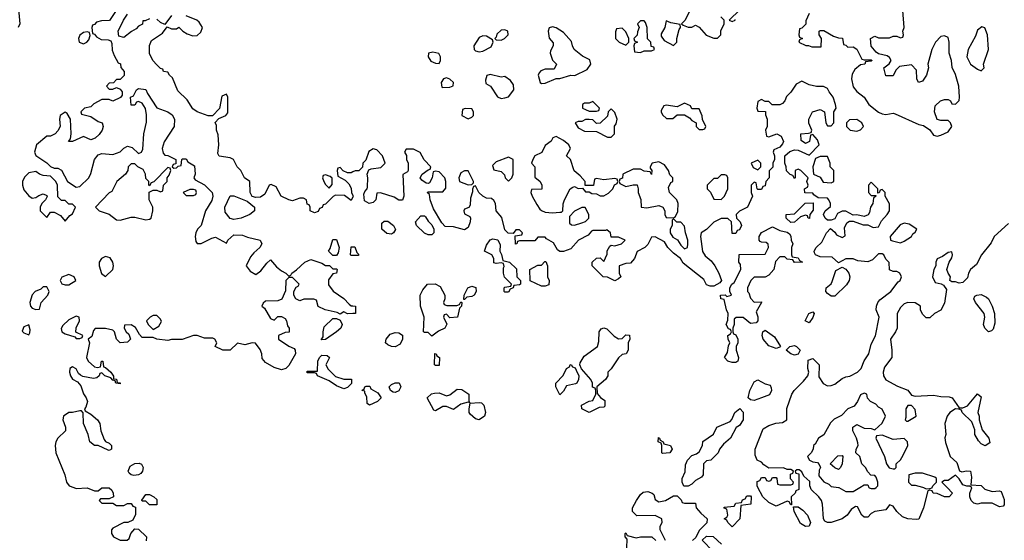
# Model space of a CAD drawing. Header units: inches. Extents: x 2380053 to 2584298, y 380219 to 546618.
# Tile 698 of 788: x 2548181 to 2553556, y 459712 to 462553. Entities that reach past the tile are written whole.
import ezdxf

# ---------------------------------------------------------------- set-up
doc = ezdxf.new("R2010")
doc.units = ezdxf.units.IN
doc.header["$MEASUREMENT"] = 0
for name, color, linetype in [('C5445', 7, 'Continuous'), ('C5446', 7, 'Continuous'), ('C5455', 7, 'Continuous'), ('C5456', 7, 'Continuous')]:
    doc.layers.add(name, color=color, linetype=linetype)

msp = doc.modelspace()

# ---------------------------------------------------------------- linework, layer by layer
at = {"layer": 'C5445', "color": 2, "elevation": 34}
msp.add_lwpolyline([(2548476.8, 460000), (2548490, 459994.8), (2548550, 459998.8), (2548590, 459982), (2548610, 459982), (2548630, 459998), (2548670, 459998), (2548684.7, 459984.7), (2548692, 459970), (2548694, 459950), (2548670, 459938), (2548622, 459938), (2548614, 459930), (2548630, 459914), (2548690, 459914), (2548710, 459902), (2548750, 459902), (2548770, 459912), (2548790, 459912), (2548798, 459898), (2548812.7, 459892.7), (2548812.7, 459852.7), (2548798, 459822), (2548771.3, 459808.7), (2548750, 459808.7), (2548690, 459778), (2548682, 459770), (2548682, 459750), (2548694, 459730), (2548730, 459712), (2548767.3, 459712.7), (2548778, 459722), (2548788, 459750), (2548810, 459774), (2548830, 459772), (2548874, 459730), (2548871.6, 459708.4)], dxfattribs=at)
msp.add_lwpolyline([(2548890, 459906), (2548870, 459926), (2548850, 459926), (2548848.4, 459931.6), (2548870, 459962), (2548890, 459962), (2548914, 459950), (2548930, 459934), (2548930, 459906)], close=True, dxfattribs=at)
at = {"layer": 'C5446', "color": 2}
for points, elevation in [([(2548174, 463050), (2548192, 463032), (2548196, 463010), (2548224, 462964), (2548231, 462930), (2548230.8, 462910), (2548224.5, 462895.5), (2548217.3, 462882.7), (2548202, 462870), (2548194, 462850), (2548210, 462842), (2548250, 462838), (2548270, 462831.3), (2548306, 462770), (2548304.7, 462750), (2548292, 462730), (2548270, 462719), (2548250, 462702), (2548216, 462650), (2548191, 462630), (2548174.8, 462610), (2548182, 462530), (2548172, 462510)], 30), ([(2548711, 462609), (2548671.3, 462548.7), (2548627.3, 462547.3), (2548601, 462539), (2548590, 462526), (2548578, 462522), (2548574, 462510), (2548578, 462478), (2548590, 462474), (2548599.6, 462459.6), (2548625.4, 462445.4), (2548663.6, 462443.6), (2548678, 462438), (2548683.6, 462423.6), (2548686.4, 462386.4), (2548696.9, 462356.9), (2548718, 462318), (2548731.6, 462311.6), (2548732.7, 462292.7), (2548752, 462270), (2548751.6, 462248.4), (2548730, 462226), (2548710, 462226), (2548692.7, 462207.3), (2548670, 462206), (2548654, 462190), (2548670, 462174), (2548690, 462174), (2548710, 462182), (2548730, 462174), (2548739.6, 462159.6), (2548739.6, 462140.4), (2548731.6, 462128.4), (2548690, 462108.7), (2548670, 462118), (2548630, 462118), (2548586.4, 462093.6), (2548570, 462078), (2548534, 462070), (2548514, 462050), (2548518, 462038), (2548570, 462024.7), (2548610, 461998), (2548630.7, 461990.7), (2548636, 461970), (2548630.7, 461949.3), (2548614.4, 461925.6), (2548593.7, 461906.3), (2548570, 461898), (2548530, 461915.3), (2548470, 461888), (2548447.3, 461887.3), (2548458, 461902), (2548462, 461930), (2548458, 462010), (2548440.4, 462040.4), (2548430, 462048), (2548402, 462030), (2548398, 462010), (2548402, 461970), (2548390, 461946), (2548374, 461930), (2548350, 461918), (2548330, 461918), (2548272, 461870), (2548261, 461830), (2548270, 461812), (2548330, 461771.3), (2548350, 461751.3), (2548370, 461742), (2548390, 461742), (2548410, 461732), (2548442, 461670), (2548490, 461638), (2548510, 461642), (2548558, 461690), (2548570, 461714), (2548588.7, 461790), (2548610, 461816), (2548630, 461822.8), (2548690, 461818), (2548730, 461832), (2548749.1, 461850.9), (2548770, 461862), (2548794.8, 461854.8), (2548830, 461822), (2548846, 461830), (2548854, 461846), (2548858, 461930), (2548873.6, 461993.6), (2548874, 462034), (2548868.4, 462068.4), (2548850, 462098), (2548830, 462106), (2548818, 462102), (2548810, 462086), (2548790, 462086), (2548786, 462130), (2548802, 462138), (2548818, 462170), (2548830, 462178), (2548870, 462172), (2548878, 462150), (2548930, 462072), (2548990.6, 462050.6), (2549013.4, 462033.4), (2549026, 462010), (2549024.7, 461970), (2548970, 461886), (2548958, 461850), (2548963.6, 461823.6), (2548972.7, 461812.7), (2548990, 461812), (2549034, 461790), (2549034, 461766), (2549018, 461762), (2549014, 461750), (2549022, 461742), (2549036.4, 461743.6), (2549046, 461754), (2549062, 461758), (2549066, 461790), (2549070, 461794), (2549090, 461794), (2549098, 461778), (2549136, 461756), (2549138, 461710), (2549132, 461690), (2549139.6, 461679.6), (2549190, 461652), (2549231.3, 461610), (2549236, 461590), (2549230, 461566), (2549196, 461510), (2549172, 461430), (2549152, 461410), (2549142, 461390), (2549138, 461370), (2549142.8, 461342.8), (2549150, 461332), (2549172, 461332), (2549230, 461361), (2549250, 461366), (2549310, 461334), (2549318, 461350), (2549350, 461378), (2549396.9, 461376.9), (2549425.4, 461365.4), (2549494, 461350), (2549502, 461330), (2549492, 461310), (2549459.1, 461280.9), (2549441.6, 461258.4), (2549418, 461210), (2549439.8, 461179.8), (2549470, 461162), (2549498, 461182), (2549530, 461224.7), (2549550, 461242), (2549583.5, 461203.5), (2549610, 461182), (2549634, 461170), (2549650, 461154), (2549662, 461158), (2549666, 461170), (2549692.9, 461187.1), (2549738, 461230), (2549770, 461244.7), (2549830, 461224.7), (2549850, 461212), (2549872, 461212), (2549890, 461194), (2549910, 461194), (2549914, 461190), (2549911.2, 461168.9), (2549890, 461166), (2549866.4, 461133.6), (2549866.4, 461106.4), (2549891.6, 461071.6), (2549950, 461032), (2549979.6, 460999.6), (2549990, 460992), (2550000, 460991.2)], 34), ([(2548890, 462558), (2548866, 462546), (2548854, 462546), (2548851.2, 462528.9), (2548830, 462518), (2548816.9, 462503.1), (2548791.2, 462488.9), (2548750, 462455.3), (2548722, 462462), (2548718, 462490), (2548748, 462550), (2548770, 462582)], 34), ([(2550000, 461586), (2549990, 461566), (2549954, 461594), (2549904.7, 461595.3), (2549891.6, 461588.4), (2549850, 461546), (2549838, 461542), (2549832.7, 461527.3), (2549818, 461522), (2549810, 461506), (2549790, 461498), (2549766, 461510), (2549766, 461530), (2549762, 461542), (2549750, 461546), (2549746, 461570), (2549730, 461578), (2549710, 461579), (2549670, 461565.2), (2549649.4, 461569.4), (2549609, 461589), (2549580.4, 461640.4), (2549553.6, 461653.6), (2549542, 461650), (2549518.8, 461601.2), (2549496, 461584), (2549470, 461582), (2549450, 461588), (2549439, 461610), (2549438, 461670), (2549408, 461690), (2549388, 461730), (2549368, 461750), (2549348, 461790), (2549330, 461799), (2549270, 461808.7), (2549263.1, 461823.1), (2549269, 461870), (2549264.7, 461924.7), (2549255.3, 461950), (2549255.3, 461975.3), (2549248, 461992), (2549267.3, 462012.7), (2549306, 462030), (2549316.4, 462043.6), (2549318, 462130), (2549310, 462146), (2549284.7, 462135.3), (2549271.6, 462068.4), (2549232.7, 462027.3), (2549210, 462028), (2549149.3, 462049.3), (2549125.6, 462065.6), (2549095.5, 462115.5), (2549044.7, 462164.7), (2549015.3, 462235.3), (2548998, 462250), (2548990, 462266), (2548966, 462270), (2548962, 462282), (2548950, 462286), (2548930, 462306), (2548908, 462330), (2548888.8, 462368.9), (2548888.8, 462411.1), (2548901.2, 462438.8), (2548960.4, 462479.6), (2548986, 462514), (2549010, 462502), (2549036.4, 462503.6), (2549050, 462512), (2549072, 462490), (2549095.3, 462475.3), (2549125.4, 462465.4), (2549150, 462466), (2549170, 462484.7), (2549179.3, 462510), (2549160.1, 462540.1), (2549148.7, 462550), (2549090, 462574)], 34), ([(2549010, 462575.3), (2548974, 462526), (2548950, 462538), (2548930, 462555.3)], 34), ([(2550000, 461722.1), (2549990, 461718), (2549970, 461718), (2549947.3, 461727.3), (2549930, 461746), (2549918, 461742), (2549914, 461730), (2549918, 461698), (2549956.9, 461676.9), (2549976.9, 461656.9), (2549990, 461634), (2549992, 461610), (2550000, 461594)], 34), ([(2550000, 461266), (2549990, 461266), (2549986, 461270), (2549990, 461314), (2550000, 461314)], 34), ([(2550000, 460949.4), (2549970, 460948), (2549950, 460958), (2549930, 460946), (2549914.6, 460954.6), (2549848.7, 460968.7), (2549810, 460988), (2549802, 461022), (2549787.3, 461027.3), (2549732.7, 461027.3), (2549710, 461018), (2549688.7, 461028.7), (2549678, 461050), (2549678, 461070), (2549690, 461094), (2549702, 461098), (2549706, 461110), (2549670, 461146), (2549650, 461146), (2549634, 461130), (2549632.7, 461072.7), (2549612.7, 461027.3), (2549590, 461018), (2549523.6, 461016.4), (2549510, 461006), (2549502, 460990), (2549518, 460978), (2549550, 460922), (2549570, 460914), (2549590, 460934), (2549610, 460934), (2549630, 460922), (2549638, 460910), (2549642.8, 460882.8), (2549652, 460870), (2549652.7, 460847.3), (2549630, 460846), (2549594, 460830), (2549594, 460810), (2549650, 460771.3), (2549678.8, 460758.8), (2549684.7, 460750), (2549686, 460730), (2549650, 460666), (2549634, 460650), (2549610, 460642), (2549570, 460654), (2549522, 460682), (2549504, 460704), (2549502, 460730), (2549494, 460754), (2549468.4, 460788.4), (2549450, 460788.7), (2549410, 460779), (2549370, 460788), (2549330.7, 460749.3), (2549290, 460749), (2549248, 460770), (2549258, 460790), (2549246, 460810), (2549235.3, 460815.3), (2549190, 460815.3), (2549150, 460829), (2549130, 460828.7), (2549067.3, 460807.3), (2549010, 460808), (2548990, 460802), (2548929, 460809), (2548910, 460818), (2548850, 460818), (2548834.6, 460834.6), (2548813.2, 460873.2), (2548790, 460888), (2548754, 460886), (2548752, 460870), (2548762, 460850), (2548777.3, 460837.3), (2548786, 460810), (2548770, 460794), (2548730, 460789.2), (2548708.7, 460808.7), (2548698, 460850), (2548690, 460858), (2548650, 460868), (2548610, 460868), (2548592.7, 460867.3), (2548583.6, 460856.4), (2548575.3, 460824.7), (2548554, 460810), (2548562, 460790), (2548546, 460710), (2548554.8, 460690), (2548590, 460658), (2548606, 460654), (2548622, 460658), (2548628, 460690), (2548634, 460690), (2548638, 460658), (2548650, 460654), (2548678, 460630), (2548692.7, 460607.3), (2548692.7, 460592.7), (2548710, 460591.3), (2548712.7, 460572.7), (2548730, 460571.3), (2548730, 460566), (2548706, 460570), (2548702, 460582), (2548690, 460586), (2548678, 460598), (2548646, 460610), (2548630, 460626), (2548618, 460622), (2548614, 460610), (2548602, 460598), (2548584.7, 460595.3), (2548525.6, 460605.6), (2548512.7, 460612.7), (2548502, 460622), (2548490, 460648), (2548470, 460658), (2548454, 460650), (2548452, 460630), (2548458, 460610), (2548470, 460592), (2548496.8, 460576.8), (2548514.6, 460554.6), (2548530, 460512), (2548544.7, 460490), (2548551.3, 460470), (2548542, 460438), (2548534, 460430), (2548538, 460418), (2548570, 460401), (2548606, 460370), (2548618, 460350), (2548624.7, 460310), (2548642.8, 460262.8), (2548650, 460252), (2548670, 460242), (2548682, 460230), (2548682, 460210), (2548670, 460202), (2548663.1, 460203.1), (2548610, 460229), (2548590, 460229.2), (2548564, 460250), (2548554, 460290), (2548528.8, 460348.9), (2548528, 460408), (2548518, 460418), (2548510, 460418), (2548470, 460408.7), (2548450, 460408.7), (2548421, 460390), (2548416, 460370), (2548431.3, 460330), (2548431.3, 460310), (2548390, 460268.7), (2548378.8, 460250), (2548374.8, 460230), (2548378.8, 460190), (2548426.8, 460070), (2548436, 460030), (2548451.3, 460010), (2548476.8, 460000)], 34)]:
    msp.add_lwpolyline(points, dxfattribs=dict(at, elevation=elevation))
at = {"layer": 'C5446', "color": 2, "elevation": 34}
for points in [[(2548550, 462486), (2548530, 462482), (2548510, 462468), (2548502.8, 462450), (2548506, 462430), (2548530, 462421), (2548548, 462430), (2548558, 462442), (2548566, 462466), (2548562, 462482)], [(2548810, 461766), (2548790, 461766), (2548774, 461750), (2548772, 461730), (2548758, 461710), (2548710.8, 461670), (2548684.7, 461615.3), (2548670, 461608), (2548594, 461530), (2548614, 461510), (2548670, 461491.3), (2548710, 461461), (2548730, 461458.8), (2548790, 461476), (2548810, 461476), (2548870, 461461), (2548890, 461464.7), (2548898, 461470), (2548908.7, 461510), (2548908.7, 461530), (2548888.7, 461570), (2548888.4, 461611.6), (2548910, 461622), (2548930, 461622), (2548950, 461614), (2548962, 461618), (2548966, 461650), (2548986, 461670), (2548986, 461690), (2548996.4, 461703.6), (2549006, 461730), (2549002, 461742), (2548990, 461746), (2548912.7, 461667.3), (2548898, 461662), (2548890, 461646), (2548886, 461650), (2548886, 461670), (2548870, 461686), (2548868, 461710), (2548854.6, 461734.6), (2548826, 461750)], [(2548270, 461724), (2548230, 461718), (2548206.4, 461693.6), (2548196, 461670), (2548196, 461650), (2548204.5, 461624.5), (2548230, 461592), (2548250, 461578), (2548270, 461582), (2548286, 461594), (2548310, 461602), (2548330, 461594), (2548331.6, 461588.4), (2548322, 461570), (2548302, 461550), (2548292, 461530), (2548292, 461510), (2548330, 461474), (2548350, 461502), (2548370, 461502), (2548403.6, 461483.6), (2548430, 461454), (2548455.3, 461484.7), (2548470, 461494), (2548486, 461530), (2548470, 461546), (2548450, 461546), (2548430, 461566), (2548410, 461566), (2548390, 461586), (2548388, 461650), (2548378, 461670), (2548350, 461698), (2548310, 461702), (2548290, 461709)], [(2549850, 461706), (2549838, 461702), (2549834, 461690), (2549842, 461670), (2549850, 461654), (2549870, 461634), (2549887.3, 461652.7), (2549887.3, 461687.3), (2549876.4, 461696.4)], [(2549130, 461626), (2549110, 461626), (2549074, 461610), (2549090, 461594), (2549130, 461594), (2549142, 461598), (2549146, 461610), (2549142, 461622)], [(2549350, 461462), (2549330, 461468.7), (2549302, 461502), (2549301.2, 461530), (2549330, 461592), (2549350, 461591.3), (2549422.8, 461562.8), (2549462, 461530), (2549462, 461510), (2549438, 461490), (2549390, 461469.2)], [(2549890, 461266), (2549866, 461290), (2549875.3, 461304.7), (2549890, 461354), (2549910, 461354), (2549924.7, 461310), (2549919.6, 461280.4), (2549910, 461266)], [(2548650, 461261.2), (2548626.8, 461250), (2548614.8, 461230), (2548614, 461210), (2548627.7, 461167.7), (2548650, 461152), (2548688.7, 461190), (2548693.2, 461210), (2548689.2, 461230), (2548674, 461254)], [(2548450, 461162), (2548411.6, 461148.4), (2548402, 461130), (2548411.6, 461111.6), (2548430, 461106), (2548450, 461106.8), (2548488, 461130), (2548478, 461150)], [(2548330, 461095.3), (2548310, 461095.3), (2548296.8, 461083.2), (2548264.7, 461070), (2548248.2, 461051.8), (2548236.3, 461010), (2548240.7, 460990), (2548250, 460978.8), (2548270, 460971), (2548290, 460974), (2548299, 461010), (2548334, 461050), (2548342, 461070)], [(2548490, 460935.3), (2548450, 460915.3), (2548416.8, 460883.2), (2548407.5, 460867.5), (2548411.3, 460850), (2548430, 460838.8), (2548482, 460822), (2548490, 460814), (2548510, 460814), (2548522, 460818), (2548526, 460830), (2548488, 460848), (2548488.8, 460871.1), (2548508, 460910), (2548506, 460930)], [(2548930, 460938), (2548910, 460938), (2548894, 460930), (2548874, 460910), (2548882, 460890), (2548910, 460862), (2548940.4, 460879.6), (2548954.6, 460905.4), (2548950, 460918)], [(2549826, 460806), (2549838, 460822), (2549838, 460850), (2549844, 460876), (2549890, 460922), (2549910, 460922), (2549930, 460914), (2549942, 460890), (2549934, 460870), (2549910.9, 460849.1), (2549850, 460808)], [(2548230, 460888), (2548203.5, 460876.5), (2548194, 460854), (2548203.6, 460843.6), (2548230, 460834), (2548236.4, 460843.6), (2548239, 460861)], [(2549950, 460592), (2549992, 460592), (2549991.6, 460568.4), (2549970, 460546), (2549950, 460538), (2549910, 460555.3), (2549870, 460582), (2549806, 460610), (2549802, 460622), (2549790, 460626), (2549750, 460626), (2549748, 460630), (2549750, 460634), (2549806, 460634), (2549808, 460690), (2549818, 460710), (2549830, 460722), (2549859.6, 460719.6), (2549872, 460710), (2549852, 460670), (2549865.4, 460645.4), (2549905.4, 460605.4)], [(2548804.7, 460064.7), (2548789.1, 460069.1), (2548779, 460079), (2548774, 460090), (2548783.7, 460116.3), (2548809.4, 460130.6), (2548833.2, 460133.2), (2548846.8, 460126.8), (2548854.8, 460110), (2548850.6, 460089.4), (2548842.8, 460077.2), (2548830, 460069)]]:
    msp.add_lwpolyline(points, close=True, dxfattribs=at)
at = {"layer": 'C5455', "color": 2, "elevation": 34}
for points in [[(2552434, 460000), (2552434, 459990), (2552418, 459982), (2552414, 459970), (2552392, 459950), (2552394, 459906), (2552390, 459906), (2552382, 459922), (2552370, 459926), (2552310, 459898), (2552270, 459918), (2552238, 459950), (2552211.3, 460000)], [(2553244, 460000), (2553274, 459970), (2553254, 459950), (2553228.8, 459948.9), (2553190, 459968), (2553168.4, 459968.4), (2553162, 459982), (2553150, 459986), (2553138, 459982), (2553114.8, 459890), (2553090, 459828), (2553075.3, 459824.7), (2553029.6, 459829.6), (2553000.1, 459840.1), (2552968.7, 459868.7), (2552950, 459898), (2552930, 459906), (2552910, 459878), (2552850, 459868.7), (2552830, 459858), (2552810, 459838), (2552790, 459838), (2552778, 459850), (2552755.3, 459895.3), (2552743.6, 459896.4), (2552719.6, 459880.4), (2552698, 459850), (2552670.5, 459829.5), (2552610, 459809), (2552590, 459808.7), (2552576.4, 459816.4), (2552568.8, 459828.9), (2552562.7, 459910), (2552557.2, 459930), (2552544, 459950), (2552502, 459990), (2552498, 460000)], [(2552651.7, 460000), (2552690, 459978), (2552730, 459978), (2552766.7, 460000)], [(2552817, 460000), (2552818, 459998), (2552830, 459994), (2552850, 459994), (2552856, 460000)], [(2553114, 460000), (2553130, 459992), (2553150, 459994), (2553162, 459998), (2553162.7, 460000)], [(2553441.3, 460000), (2553450, 459991.3), (2553490, 459978), (2553530, 459982), (2553538, 459978), (2553555.3, 459935.3), (2553554.8, 459905.2), (2553550, 459898), (2553530, 459895.3), (2553490, 459915.3), (2553430, 459915.3), (2553410, 459909), (2553390, 459915.3), (2553375.3, 459930), (2553368, 459950), (2553368, 459970), (2553378, 459998), (2553376, 460000)], [(2551706, 459710), (2551678, 459770), (2551678, 459790), (2551688, 459810), (2551686, 459830), (2551650, 459848), (2551550, 459846), (2551526, 459870), (2551526, 459890), (2551548, 459930), (2551570, 459962), (2551585.2, 459974.8), (2551610, 459978), (2551634, 459970), (2551642, 459962), (2551650, 459934), (2551670, 459922), (2551706, 459930), (2551750, 459954), (2551770, 459954), (2551792.7, 459932.7), (2551798, 459918), (2551810, 459914), (2551870, 459914), (2551874, 459890), (2551899.6, 459859.6), (2551934, 459830), (2551932.7, 459807.3), (2551890, 459766), (2551872.7, 459727.3), (2551854, 459710)], [(2551495.3, 459670), (2551498, 459718), (2551486, 459730), (2551486, 459750), (2551490, 459752), (2551498, 459738), (2551546, 459726), (2551570, 459731.3), (2551631.6, 459731.6), (2551654, 459710)], [(2551966, 459650), (2551907.3, 459712.7), (2551930, 459734), (2551967.3, 459732.7), (2552011.6, 459691.6)]]:
    msp.add_lwpolyline(points, dxfattribs=at)
for points in [[(2552070, 459786), (2552046, 459810), (2552042, 459822), (2552026, 459830), (2552042, 459838), (2552046, 459850), (2552042, 459882), (2552027.3, 459887.3), (2552027.3, 459892.7), (2552082, 459898), (2552090, 459914), (2552122, 459918), (2552127.3, 459932.7), (2552142, 459938), (2552150, 459954), (2552170, 459954), (2552174, 459950), (2552172, 459910), (2552118, 459902), (2552112, 459830)], [(2552470, 459788), (2552443.1, 459803.1), (2552408, 459870), (2552406, 459894), (2552430, 459894), (2552456.9, 459876.9), (2552482, 459850), (2552498, 459810), (2552490, 459788.7)]]:
    msp.add_lwpolyline(points, close=True, dxfattribs=at)
at = {"layer": 'C5456', "color": 2, "elevation": 34}
for points in [[(2551839.6, 462600.4), (2551811.6, 462548.4), (2551794, 462530), (2551802, 462522), (2551830, 462512), (2551850, 462512), (2551870, 462522), (2551890, 462512), (2551927.5, 462467.5), (2551970, 462451.3), (2551990, 462452), (2552008, 462470), (2552008.8, 462491.1), (2552026, 462530), (2552026, 462550), (2552008.4, 462568.4)], [(2552112.7, 462607.3), (2552054, 462550), (2552070, 462542), (2552086, 462550), (2552086, 462554)], [(2552490, 462586), (2552472.7, 462547.3), (2552471.6, 462528.4), (2552450, 462506), (2552438, 462502), (2552434, 462470), (2552438, 462458), (2552454, 462450), (2552438, 462442), (2552434, 462430), (2552472.7, 462412.7), (2552487.3, 462412.7), (2552505.4, 462405.4), (2552555.3, 462404.7), (2552558, 462450), (2552546, 462470), (2552546, 462490), (2552550, 462494), (2552570, 462494), (2552623.6, 462463.6), (2552650, 462454), (2552672.7, 462452.7), (2552678, 462418), (2552690, 462414), (2552702, 462402), (2552730, 462404.7), (2552751.3, 462391.3), (2552778, 462338), (2552790, 462334), (2552830, 462334), (2552834, 462330), (2552830, 462326), (2552798, 462322), (2552794, 462310), (2552770, 462306), (2552739.6, 462280.4), (2552725.4, 462254.6), (2552721, 462230), (2552730, 462186), (2552750, 462161), (2552790.8, 462130.8), (2552816, 462090), (2552868.3, 462048.3), (2552890, 462038.8), (2552910, 462036), (2552950, 462042), (2552959.6, 462039.6), (2553090, 461981), (2553115.3, 461975.3), (2553150, 461952), (2553170, 461922), (2553190, 461918), (2553210, 461922), (2553250, 461941), (2553269, 461970), (2553262, 461990), (2553250, 462002), (2553210, 462002), (2553188.8, 462008.9), (2553175.3, 462050), (2553178, 462082), (2553208, 462110), (2553230, 462118), (2553250, 462118), (2553262, 462110), (2553270, 462094), (2553290, 462092), (2553308.8, 462111.1), (2553311.8, 462130), (2553307.3, 462190), (2553290, 462254), (2553271.5, 462291.5), (2553267, 462330), (2553255.8, 462370), (2553255.1, 462430), (2553250, 462455.3), (2553230, 462465.2), (2553210, 462461.2), (2553181, 462430), (2553161, 462390), (2553138, 462310), (2553142, 462290), (2553131.3, 462250), (2553110, 462218), (2553088, 462210), (2553078, 462230), (2553076.4, 462276.4), (2553050, 462306), (2552983.6, 462296.4), (2552963.6, 462276.4), (2552950, 462246), (2552910, 462246), (2552898, 462290), (2552928, 462312), (2552938, 462330), (2552930, 462346), (2552916.4, 462356.4), (2552870, 462366), (2552856.4, 462376.4), (2552828.4, 462408.4), (2552826, 462450), (2552850, 462462), (2552870, 462454), (2552930, 462454), (2552950, 462462), (2552970, 462462), (2552990, 462454), (2553002, 462458), (2553006, 462470), (2553002, 462490), (2553008.7, 462510), (2553002, 462602)], [(2552211.3, 460000), (2552206, 460010), (2552207.3, 460032.7), (2552222, 460038), (2552230, 460054), (2552250, 460054), (2552258, 460038), (2552270, 460034), (2552282, 460038), (2552290, 460054), (2552310, 460054), (2552314, 460050), (2552318, 460018), (2552330, 460014), (2552390, 460014), (2552402, 460018), (2552406, 460030), (2552388, 460048), (2552388, 460072), (2552402, 460078), (2552406, 460090), (2552390, 460098), (2552370, 460098), (2552350, 460108), (2552270, 460106), (2552243.1, 460123.1), (2552230, 460138), (2552206, 460150), (2552196.4, 460176.4), (2552195.3, 460210), (2552240.1, 460319.9), (2552270, 460339.1), (2552309.6, 460350.4), (2552345.6, 460354.4), (2552368.7, 460370), (2552369.3, 460430.7), (2552395.3, 460510), (2552408, 460530), (2552460.2, 460579.8), (2552484, 460610), (2552489, 460630), (2552484, 460650), (2552484.7, 460695.3), (2552510, 460704.7), (2552544.7, 460670), (2552543.5, 460603.5), (2552567.7, 460567.7), (2552590, 460554.8), (2552610, 460556.3), (2552630, 460564), (2552670, 460594), (2552690, 460604), (2552711.9, 460608.1), (2552754, 460630), (2552774, 460650), (2552790, 460691.3), (2552816, 460730), (2552830, 460782), (2552852.1, 460827.9), (2552872.3, 460930), (2552856.2, 460970), (2552857.6, 460990), (2552865.1, 461010), (2552876.3, 461023.7), (2552937.2, 461070), (2552977.2, 461122.8), (2552988, 461130), (2552995.3, 461150), (2552986, 461170), (2552970, 461178), (2552950, 461178), (2552930, 461188), (2552927.3, 461227.3), (2552910, 461246), (2552898, 461270), (2552890, 461275.3), (2552870, 461275.3), (2552837, 461243), (2552810, 461231.8), (2552757, 461237), (2552730, 461248.7), (2552691.6, 461248.4), (2552650, 461226), (2552616.4, 461256.4), (2552550, 461258), (2552526, 461270), (2552520.4, 461280.4), (2552518, 461290), (2552528, 461310), (2552560.4, 461339.6), (2552586, 461390), (2552607.3, 461412.7), (2552630, 461394), (2552639.6, 461379.6), (2552670, 461364.7), (2552687.3, 461372.7), (2552683.1, 461416.9), (2552696.4, 461443.6), (2552710, 461454), (2552730, 461454), (2552786, 461434), (2552810, 461434), (2552839.6, 461419.6), (2552870, 461422), (2552885.2, 461454.8), (2552917.2, 461490), (2552929, 461510), (2552928.4, 461548.4), (2552906, 461590), (2552906, 461610), (2552890, 461626), (2552878, 461622), (2552872.7, 461607.3), (2552866, 461606), (2552866, 461630), (2552830, 461666), (2552814, 461650), (2552814, 461610), (2552830, 461594), (2552854, 461594), (2552854, 461590), (2552842, 461578), (2552838, 461550), (2552824.7, 461530), (2552819.6, 461500.4), (2552812.7, 461487.3), (2552790, 461478), (2552750, 461488), (2552730, 461486), (2552690, 461508), (2552670, 461508), (2552645.4, 461494.6), (2552630, 461466), (2552610, 461458), (2552590, 461458), (2552578, 461470), (2552568, 461490), (2552578, 461510), (2552607.3, 461532.7), (2552608, 461550), (2552598, 461570), (2552590, 461578), (2552540.4, 461580.4), (2552516.4, 461596.4), (2552510, 461606), (2552467.3, 461607.3), (2552466, 461630), (2552482, 461638), (2552486, 461650), (2552478, 461670), (2552486, 461690), (2552446, 461730), (2552430, 461738), (2552414, 461730), (2552414, 461690), (2552410, 461686), (2552402, 461702), (2552387.3, 461707.3), (2552367.3, 461727.3), (2552366, 461750), (2552358, 461770), (2552358, 461810), (2552385.6, 461834.4), (2552410, 461842.8), (2552430, 461841), (2552490, 461814), (2552546, 461870), (2552536.4, 461896.4), (2552510, 461926), (2552498, 461922), (2552492.7, 461887.3), (2552470, 461878), (2552447.3, 461892.7), (2552446, 461930), (2552487.3, 461932.7), (2552502, 461938), (2552506, 461950), (2552488.8, 461988.9), (2552488.7, 462010), (2552509.3, 462050.7), (2552550, 462062), (2552574, 462050), (2552582, 461990), (2552590, 461974), (2552610, 461974), (2552626, 461990), (2552626, 462050), (2552638, 462070), (2552635.3, 462090), (2552622, 462130), (2552599, 462159), (2552590, 462178), (2552568.4, 462188.4), (2552530, 462188.7), (2552490, 462198), (2552450, 462218), (2552419.6, 462200.4), (2552390, 462158), (2552366.4, 462133.6), (2552358, 462110), (2552345.4, 462094.6), (2552330, 462088.7), (2552288, 462088), (2552270, 462106), (2552250, 462106), (2552230, 462118), (2552210, 462106), (2552204.7, 462070), (2552210, 462054), (2552252, 462052), (2552252.7, 462032.7), (2552262, 462010), (2552262, 461970), (2552252, 461950), (2552258, 461918), (2552270, 461914), (2552314, 461930), (2552338, 461918), (2552351.2, 461888.9), (2552345.4, 461874.6), (2552330, 461858), (2552298, 461842), (2552294, 461830), (2552302, 461810), (2552302, 461790), (2552292, 461770), (2552291.6, 461748.4), (2552272.7, 461727.3), (2552272, 461690), (2552254, 461670), (2552250, 461646), (2552238, 461642), (2552230, 461626), (2552210, 461626), (2552206, 461630), (2552202, 461662), (2552190, 461666), (2552174, 461650), (2552174, 461610), (2552182, 461590), (2552154, 461530), (2552110, 461508), (2552092, 461490), (2552094, 461470), (2552114, 461450), (2552122, 461430), (2552110, 461406), (2552098, 461402), (2552090, 461386), (2552070, 461386), (2552066, 461450), (2552047.3, 461467.3), (2552010, 461468), (2551970, 461448), (2551930, 461408), (2551902, 461390), (2551898, 461370), (2551907.5, 461287.5), (2551923.5, 461263.5), (2551956.3, 461236.3), (2551976, 461210), (2551998, 461170), (2552012, 461130), (2552003.6, 461116.4), (2551970, 461098), (2551950, 461098), (2551930, 461106), (2551915.5, 461135.5), (2551803.7, 461223.7), (2551788.7, 461250), (2551750, 461279), (2551719, 461310), (2551700.2, 461340.2), (2551650, 461368), (2551630, 461366), (2551610, 461326), (2551594, 461310), (2551551.6, 461288.4), (2551538, 461250), (2551516, 461224), (2551490, 461222), (2551454, 461210), (2551454, 461170), (2551462, 461150), (2551450, 461138), (2551430, 461128), (2551390, 461148), (2551366, 461150), (2551306, 461210), (2551306, 461230), (2551330, 461252), (2551350, 461254), (2551370, 461234), (2551387.3, 461272.7), (2551388.4, 461291.6), (2551403.1, 461316.9), (2551410, 461322), (2551430, 461318), (2551466, 461330), (2551486, 461350), (2551450, 461366), (2551410, 461366), (2551406, 461390), (2551386, 461406), (2551378, 461402), (2551310, 461402), (2551302, 461398), (2551283.6, 461376.4), (2551230.9, 461349.1), (2551190, 461302), (2551150, 461288), (2551130, 461288), (2551116.4, 461296.4), (2551095.1, 461335.1), (2551056.4, 461356.4), (2551050, 461366), (2551010, 461366), (2550994, 461346), (2550910, 461346), (2550898, 461342), (2550894, 461330), (2550888, 461328), (2550886, 461374), (2550922, 461378), (2550926, 461390), (2550910, 461406), (2550890, 461406), (2550874, 461386), (2550847.3, 461387.3), (2550830, 461406), (2550813.2, 461473.2), (2550782, 461510), (2550778, 461550), (2550770, 461566), (2550756.4, 461576.4), (2550730, 461578), (2550708.8, 461588.9), (2550688, 461610), (2550670, 461646), (2550658, 461642), (2550652.7, 461627.3), (2550652.7, 461612.7), (2550642, 461578), (2550639.6, 461540.4), (2550632.7, 461527.3), (2550610, 461518), (2550604.7, 461510), (2550610, 461494), (2550638, 461478), (2550642, 461470), (2550641, 461450), (2550630, 461418), (2550610, 461405.2), (2550550, 461422), (2550504, 461424), (2550484.7, 461444.7), (2550440.2, 461520.2), (2550422, 461570), (2550418, 461598), (2550406, 461610), (2550410, 461614), (2550490, 461614), (2550507.3, 461632.7), (2550508, 461670), (2550502, 461690), (2550470, 461722), (2550450, 461726), (2550438, 461722), (2550432, 461690), (2550418, 461662), (2550410, 461658), (2550400.4, 461660.4), (2550376.4, 461676.4), (2550368, 461690), (2550378, 461710), (2550410, 461734), (2550422, 461738), (2550426, 461750), (2550388.8, 461788.9), (2550368, 461828), (2550330, 461846), (2550290, 461846), (2550282, 461830), (2550292, 461812), (2550292, 461790), (2550302, 461770), (2550302, 461730), (2550298, 461722), (2550272.7, 461707.3), (2550278, 461590), (2550270, 461568), (2550250, 461568.7), (2550224.7, 461584.7), (2550150, 461608), (2550130, 461606), (2550124.7, 461570), (2550110, 461555.3), (2550088.8, 461548.9), (2550064, 461564), (2550060.2, 461599.8), (2550064.7, 461615.3), (2550078, 461630), (2550080.4, 461639.6), (2550082, 461690), (2550078, 461710), (2550087.3, 461732.7), (2550100.2, 461739.8), (2550152.9, 461747.1), (2550175.3, 461770), (2550162, 461810), (2550130, 461842), (2550110, 461848.7), (2550086.4, 461833.6), (2550070, 461786), (2550054, 461770), (2550052.7, 461747.3), (2550031.6, 461728.4), (2550012.7, 461727.3), (2550000, 461722.1)], [(2550000, 461594), (2550002, 461590), (2550000, 461586)], [(2553578.8, 461441.2), (2553501, 461370), (2553484.9, 461335.1), (2553430.7, 461270), (2553403.5, 461216.5), (2553371.3, 461190), (2553361, 461170), (2553355.3, 461144.7), (2553330, 461118), (2553310, 461115.3), (2553290, 461122), (2553270, 461122), (2553258, 461130), (2553262, 461150), (2553249, 461169), (2553242, 461190), (2553254, 461230), (2553270, 461254), (2553273.2, 461270), (2553270, 461286), (2553250, 461282), (2553219.1, 461260.9), (2553190, 461248), (2553182.8, 461230), (2553182.8, 461210), (2553171, 461190), (2553164.7, 461150), (2553178, 461118), (2553211.6, 461111.6), (2553223.6, 461103.6), (2553239.8, 461079.8), (2553230, 461006), (2553210, 460968), (2553174, 460950), (2553150, 460926), (2553130, 460926), (2553110, 460946), (2553098, 460970), (2553098, 460990), (2553070, 461008), (2553030, 461008.7), (2553010, 461002), (2552990, 460982), (2552971.3, 460950), (2552971, 460870), (2552962.8, 460850), (2552934.8, 460810), (2552942.8, 460750), (2552942, 460710), (2552902.5, 460657.5), (2552894.8, 460630), (2552897.3, 460610), (2552910, 460586.8), (2552973.2, 460553.2), (2553030, 460530.6), (2553050, 460504.7), (2553070, 460498.8), (2553170, 460504), (2553210, 460496), (2553255.3, 460495.3), (2553271.3, 460490), (2553310, 460434), (2553330, 460434), (2553354.6, 460445.4), (2553410, 460512), (2553430, 460494), (2553411.3, 460410), (2553418, 460390), (2553418, 460370), (2553434.8, 460314.8), (2553472, 460270), (2553476, 460244), (2553452, 460228), (2553430, 460238), (2553414.6, 460254.6), (2553395.3, 460290), (2553394.6, 460314.6), (2553378, 460358), (2553326, 460410), (2553322, 460422), (2553308, 460428), (2553290, 460428.7), (2553258, 460410), (2553244.7, 460390), (2553231.3, 460350), (2553236, 460290), (2553232, 460272), (2553234, 460246), (2553261, 460170), (2553295.9, 460135.9), (2553311.3, 460091.3), (2553324.7, 460084.7), (2553350, 460091.3), (2553372, 460090), (2553376, 460056), (2553374, 460014), (2553430, 460011.3), (2553441.3, 460000)], [(2550000, 461314), (2550010, 461314), (2550022, 461282), (2550030, 461274), (2550030, 461266), (2550000, 461266)], [(2550000, 460991.2), (2550014, 460990), (2550014, 460950), (2550000, 460949.4)], [(2552856, 460000), (2552866, 460010), (2552866, 460030), (2552856.4, 460056.4), (2552850, 460066), (2552827.3, 460067.3), (2552810, 460086), (2552798, 460110), (2552778, 460130), (2552768, 460170), (2552746, 460190), (2552748, 460210), (2552758, 460230), (2552756.4, 460243.6), (2552749, 460270), (2552728.7, 460310), (2552728.7, 460330), (2552750, 460344.7), (2552790, 460324.7), (2552830, 460322), (2552850, 460314), (2552888.4, 460351.6), (2552908, 460390), (2552888.4, 460428.4), (2552870, 460438), (2552855.3, 460455.3), (2552826, 460470), (2552808.4, 460488.4), (2552806, 460510), (2552790, 460514), (2552770, 460506), (2552754, 460470), (2552736, 460444), (2552702, 460430), (2552667.1, 460392.9), (2552627.3, 460372.7), (2552606.8, 460353.2), (2552570, 460288), (2552542, 460270), (2552523.6, 460236.4), (2552514, 460230), (2552511.6, 460208.4), (2552502, 460190), (2552482, 460170), (2552492, 460150), (2552510, 460141), (2552536.9, 460136.9), (2552546, 460126), (2552552, 460110), (2552544.9, 460095.1), (2552544, 460064), (2552570, 460031.3), (2552598, 460018), (2552610, 460006), (2552650, 460001), (2552651.7, 460000)], [(2552498, 460000), (2552494, 460010), (2552493.6, 460033.6), (2552462, 460062), (2552450, 460086), (2552436.4, 460096.4), (2552423.6, 460096.4), (2552414, 460090), (2552418, 460078), (2552434, 460074), (2552434, 460000)], [(2553162.7, 460000), (2553166, 460010), (2553186, 460030), (2553186, 460050), (2553176.4, 460056.4), (2553110, 460078), (2553070, 460078), (2553034, 460070), (2553032, 460030), (2553050, 460012), (2553070, 460012), (2553110, 460002), (2553114, 460000)], [(2553376, 460000), (2553368, 460008), (2553352, 460008), (2553330, 460015.3), (2553310, 460048), (2553290, 460068), (2553250, 460038), (2553230, 460038), (2553214, 460030), (2553244, 460000)], [(2552766.7, 460000), (2552790, 460014), (2552810, 460014), (2552817, 460000)]]:
    msp.add_lwpolyline(points, dxfattribs=at)
for points in [[(2551090, 462514), (2551071.6, 462508.4), (2551066, 462490), (2551071.2, 462451.1), (2551092.7, 462427.3), (2551094, 462410), (2551078, 462382), (2551076, 462370), (2551090, 462332), (2551112, 462310), (2551098, 462282), (2551050, 462282), (2551026, 462274), (2551016.9, 462263.1), (2551011.3, 462250), (2551022, 462210), (2551030, 462204.7), (2551050, 462206), (2551110, 462231.3), (2551130, 462231.3), (2551189.2, 462250.8), (2551212, 462248), (2551279, 462281), (2551299, 462310), (2551292.9, 462332.9), (2551252.9, 462352.9), (2551208, 462390), (2551198, 462410), (2551193.6, 462433.6), (2551150, 462482), (2551110, 462508.7)], [(2551590, 462546), (2551570, 462546), (2551554, 462530), (2551562, 462510), (2551552.7, 462487.3), (2551551.6, 462468.4), (2551534, 462450), (2551538, 462438), (2551554, 462430), (2551538, 462422), (2551534, 462410), (2551538, 462378), (2551570, 462374), (2551590, 462382), (2551630, 462382), (2551646, 462390), (2551642, 462402), (2551627.3, 462407.3), (2551626, 462430), (2551608.4, 462448.4), (2551606, 462510), (2551598, 462538)], [(2551710, 462546), (2551702, 462510), (2551683.6, 462476.4), (2551683.6, 462463.6), (2551699.6, 462439.6), (2551750, 462412), (2551768, 462430), (2551768.7, 462450), (2551781.2, 462498.8), (2551788, 462510), (2551786, 462526), (2551735.3, 462535.3)], [(2553434, 462514), (2553410, 462495.3), (2553398, 462462), (2553359.3, 462390), (2553350.8, 462350.8), (2553371, 462310), (2553410, 462282), (2553430, 462274), (2553446, 462290), (2553442, 462310), (2553469.2, 462390), (2553464, 462470), (2553450, 462508)], [(2550710, 462464), (2550690, 462455.3), (2550661, 462410), (2550662, 462390), (2550670, 462382), (2550690, 462378), (2550710, 462381), (2550754.6, 462405.4), (2550766, 462430), (2550762, 462442), (2550730, 462462)], [(2550830, 462498), (2550810, 462495.3), (2550786.4, 462473.6), (2550782, 462458), (2550774, 462450), (2550782, 462442), (2550810, 462441), (2550828, 462450), (2550848, 462470), (2550846, 462490)], [(2551470, 462506), (2551438, 462502), (2551432.7, 462487.3), (2551434, 462450), (2551454, 462430), (2551490, 462414), (2551506, 462430), (2551506, 462450), (2551490, 462486)], [(2550436, 462376), (2550412, 462370), (2550411, 462350), (2550426.2, 462326.2), (2550450, 462316), (2550470, 462314), (2550478, 462330), (2550478, 462350), (2550468.4, 462368.4)], [(2550750, 462254), (2550731.6, 462248.4), (2550723.6, 462223.6), (2550725.4, 462205.4), (2550750.7, 462190.7), (2550790, 462131.3), (2550810, 462122.8), (2550830, 462126), (2550850, 462132), (2550878, 462170), (2550876.4, 462196.4), (2550860.4, 462220.4), (2550830, 462242), (2550810, 462239)], [(2550510, 462235.3), (2550494, 462230), (2550482, 462210), (2550485.4, 462185.4), (2550490, 462182), (2550530, 462184.7), (2550548, 462192), (2550548.7, 462210), (2550530, 462228.7)], [(2551310, 462106), (2551290, 462098), (2551263.6, 462096.4), (2551254, 462090), (2551254, 462070), (2551270, 462062), (2551290, 462054), (2551330, 462054), (2551342, 462058), (2551346, 462070)], [(2551810, 462098), (2551770, 462078), (2551710, 462086), (2551698, 462082), (2551683.6, 462056.4), (2551682, 462050), (2551690, 462034), (2551712.7, 462012.7), (2551747.3, 462012.7), (2551770, 462034), (2551810, 462034), (2551838, 462018), (2551850, 462002), (2551874, 461990), (2551874, 461970), (2551890, 461954), (2551910, 461954), (2551922, 461958), (2551926, 461970), (2551908, 462008), (2551907.3, 462027.3), (2551890, 462066), (2551850, 462066), (2551842, 462082)], [(2550612.7, 462067.3), (2550598, 462062), (2550594, 462030), (2550630, 462011.3), (2550650, 462021), (2550659, 462030), (2550658, 462050), (2550650, 462066)], [(2551410, 462066), (2551394, 462050), (2551390, 462026), (2551350, 461988), (2551330, 461986), (2551310, 462006), (2551290, 462008), (2551270, 462008), (2551250, 461998), (2551230, 461998), (2551214, 461990), (2551230, 461962), (2551263.6, 461943.6), (2551330, 461942), (2551390, 461911.3), (2551410, 461912), (2551428, 461930), (2551428.7, 461971.3), (2551436.4, 461983.6), (2551442, 462010), (2551430, 462046)], [(2552750, 462008), (2552710, 462006), (2552694, 461990), (2552694, 461970), (2552714, 461950), (2552750, 461944.7), (2552770, 461952), (2552788, 461970), (2552778, 461990)], [(2551110, 461915.3), (2551091.6, 461908.4), (2551082, 461890), (2551050, 461866), (2551031.3, 461828.7), (2550994, 461810), (2550982, 461790), (2550974, 461770), (2550994, 461750), (2550992.7, 461692.7), (2551022, 461670), (2551031.3, 461650), (2551032, 461628), (2550974, 461626), (2550972, 461610), (2550978, 461590), (2551003.6, 461543.6), (2551019.6, 461519.6), (2551030, 461512), (2551050, 461502), (2551090, 461498), (2551130, 461502), (2551138, 461502), (2551146, 461510), (2551148.4, 461548.4), (2551155.3, 461570), (2551186, 461630), (2551200.4, 461639.6), (2551210, 461642), (2551230, 461632), (2551252.7, 461632.7), (2551270, 461614), (2551290, 461614), (2551303.6, 461603.6), (2551330, 461602), (2551350, 461592), (2551370, 461592), (2551394.6, 461605.4), (2551418, 461630), (2551428, 461652), (2551442, 461658), (2551446, 461670), (2551442, 461682), (2551430, 461686), (2551370, 461679), (2551330, 461686), (2551318, 461682), (2551312.7, 461647.3), (2551267.3, 461647.3), (2551268, 461670), (2551240.4, 461700.4), (2551207.3, 461727.3), (2551188, 461790), (2551166, 461810), (2551188, 461850), (2551178, 461870), (2551150, 461894)], [(2550850, 461802), (2550782, 461778), (2550762, 461758), (2550770, 461734), (2550810, 461724.7), (2550826.8, 461706.8), (2550832, 461690), (2550850, 461672), (2550868, 461690), (2550874, 461710), (2550875.3, 461790)], [(2551670, 461778), (2551634, 461770), (2551622, 461750), (2551622, 461742), (2551632, 461730), (2551630, 461708), (2551622, 461722), (2551590, 461726), (2551570, 461738), (2551530, 461738), (2551474, 461710), (2551471.6, 461688.4), (2551458, 461682), (2551454, 461670), (2551458, 461658), (2551490, 461642), (2551530, 461652), (2551551.2, 461651.1), (2551558, 461630), (2551558, 461610), (2551571.2, 461571.1), (2551574, 461530), (2551605.4, 461525.4), (2551670, 461538), (2551691.3, 461530), (2551702, 461510), (2551702, 461490), (2551710, 461474), (2551750, 461472), (2551760.4, 461479.6), (2551774.6, 461505.4), (2551775.3, 461550), (2551769, 461570), (2551728.7, 461610), (2551723.1, 461636.9), (2551736.4, 461663.6), (2551746, 461670), (2551746, 461690), (2551730, 461706), (2551722, 461730), (2551700.4, 461760.4)], [(2552210, 461786), (2552174, 461770), (2552185.4, 461745.4), (2552210, 461734), (2552226, 461750), (2552226, 461770)], [(2552590, 461806), (2552550, 461806), (2552524.7, 461795.3), (2552511.3, 461750), (2552514, 461710), (2552550, 461694), (2552566.8, 461666.8), (2552610, 461662), (2552626, 461670), (2552626, 461730), (2552606, 461750), (2552606, 461770)], [(2550630, 461728), (2550610, 461728), (2550590, 461718), (2550578, 461690), (2550582, 461670), (2550630, 461652), (2550650, 461654), (2550658, 461662), (2550658, 461670)], [(2552030, 461706), (2552010, 461706), (2551990, 461686), (2551970, 461686), (2551934, 461650), (2551934, 461630), (2551951.6, 461611.6), (2551970, 461574), (2552010, 461572), (2552028, 461590), (2552046, 461630), (2552046, 461690), (2552042, 461702)], [(2552492.7, 461467.3), (2552486, 461470), (2552482, 461482), (2552470, 461486), (2552443.6, 461476.4), (2552410, 461448), (2552390, 461446), (2552366, 461470), (2552366, 461490), (2552410, 461494), (2552468.4, 461551.6), (2552512.7, 461552.7), (2552512.7, 461512.7), (2552494, 461490)], [(2551250, 461528), (2551210, 461508), (2551182, 461478), (2551182, 461442), (2551192.7, 461432.7), (2551210, 461432), (2551250, 461444.7), (2551270, 461452), (2551288, 461470), (2551288, 461490), (2551267.3, 461527.3)], [(2550210, 461382), (2550185.6, 461385.6), (2550158, 461410), (2550158, 461442), (2550170, 461454), (2550190, 461454), (2550222, 461430), (2550231.6, 461408.4), (2550222, 461390)], [(2550410, 461378), (2550390, 461388.7), (2550348, 461430), (2550342, 461450), (2550370, 461482), (2550390, 461482), (2550396.9, 461476.9), (2550410, 461454), (2550430, 461434), (2550442, 461410), (2550442, 461390), (2550430, 461378)], [(2551750, 461466), (2551742, 461458), (2551742, 461430), (2551732, 461410), (2551732, 461390), (2551746.8, 461366.8), (2551771.2, 461351.1), (2551790, 461322), (2551810, 461302), (2551826, 461310), (2551828, 461330), (2551828, 461350), (2551815.3, 461390), (2551810, 461426), (2551790, 461448), (2551768, 461448)], [(2553010, 461442), (2552986.9, 461433.1), (2552932, 461370), (2552934, 461350), (2552945.4, 461345.4), (2552990, 461336), (2553010, 461344.7), (2553048.7, 461370), (2553056.4, 461383.6), (2553070, 461394), (2553078, 461410), (2553036.4, 461436.4)], [(2552410, 461228), (2552402, 461242), (2552370, 461246), (2552358, 461258), (2552330, 461258), (2552306.8, 461233.2), (2552298, 461190), (2552270, 461158), (2552250, 461148), (2552190, 461148), (2552172, 461130), (2552154, 461090), (2552154, 461070), (2552162, 461062), (2552170, 461034), (2552190, 461012), (2552230, 461014), (2552231.2, 461008.9), (2552202, 460958), (2552210.9, 460930.9), (2552211.3, 460910), (2552202, 460898), (2552170, 460895.3), (2552130, 460928), (2552092.7, 460927.3), (2552082, 460918), (2552082, 460890), (2552074, 460870), (2552074, 460850), (2552078, 460838), (2552090, 460834), (2552102, 460810), (2552102, 460790), (2552092, 460770), (2552092, 460750), (2552104.7, 460710), (2552103.6, 460696.4), (2552102, 460690), (2552090, 460682), (2552070, 460682), (2552046, 460690), (2552028, 460710), (2552044, 460736), (2552050, 460774), (2552058, 460790), (2552048, 460810), (2552046, 460830), (2552062, 460838), (2552066, 460850), (2552062, 460862), (2552050, 460866), (2552038, 460890), (2552047.3, 460912.7), (2552048.7, 460950), (2552039, 460970), (2552026, 461026), (2552008, 461030), (2552006, 461050), (2552032, 461052), (2552042, 461042), (2552066, 461050), (2552058, 461070), (2552058, 461090), (2552068, 461110), (2552082, 461118), (2552118, 461190), (2552116.4, 461216.4), (2552106, 461230), (2552108.8, 461271.1), (2552250, 461274), (2552268, 461310), (2552267.3, 461327.3), (2552256.4, 461336.4), (2552230, 461338), (2552223.1, 461343.1), (2552218, 461350), (2552218, 461370), (2552230, 461392), (2552290, 461422), (2552330, 461402), (2552370, 461394), (2552383.6, 461383.6), (2552391.2, 461371.1), (2552392, 461350), (2552402, 461330), (2552394, 461310), (2552394, 461270), (2552398, 461258), (2552430, 461254), (2552438, 461238), (2552454, 461230)], [(2550830, 461066), (2550826, 461070), (2550826, 461090), (2550830, 461094), (2550862, 461098), (2550866, 461110), (2550828.4, 461148.4), (2550822, 461170), (2550822, 461198), (2550826, 461206), (2550822, 461222), (2550810, 461226), (2550782, 461222), (2550770, 461226), (2550768.7, 461250), (2550758, 461270), (2550718, 461290), (2550730, 461322), (2550749.1, 461350.9), (2550763.1, 461356.9), (2550791.3, 461351.3), (2550803.6, 461323.6), (2550802, 461290), (2550811.6, 461271.6), (2550818, 461238), (2550854, 461230), (2550892.7, 461192.7), (2550894, 461150), (2550914, 461130), (2550914, 461110), (2550910, 461106), (2550878, 461102), (2550874, 461090), (2550858, 461082), (2550850, 461066)], [(2551030, 461098), (2550967.3, 461127.3), (2550966, 461190), (2551010, 461214), (2551030, 461214), (2551047.3, 461232.7), (2551052.7, 461232.7), (2551062, 461210), (2551062, 461150), (2551072, 461130), (2551070, 461106), (2551050, 461098)], [(2552610, 461043.7), (2552590, 461059), (2552581.2, 461070), (2552584, 461090), (2552610, 461112), (2552616.5, 461123.5), (2552636.4, 461183.6), (2552670, 461202), (2552690, 461191.3), (2552707.3, 461170), (2552712.7, 461150), (2552708.4, 461130), (2552694.3, 461105.7), (2552630, 461043.7)], [(2550512.7, 460992.7), (2550567.3, 460992.7), (2550582, 460998), (2550590, 461014), (2550594, 461010), (2550592, 460990), (2550582, 460978), (2550571.2, 460928.9), (2550530, 460926), (2550510, 460946), (2550498, 460942), (2550494, 460930), (2550512, 460892), (2550502, 460870), (2550466.4, 460853.6), (2550430, 460826), (2550410, 460846), (2550390, 460846), (2550386, 460850), (2550388.7, 460930), (2550369.1, 460989.1), (2550368, 461050), (2550381.2, 461078.8), (2550408, 461110), (2550448.4, 461111.6), (2550476.9, 461096.9), (2550502, 461050), (2550502, 461030), (2550494, 461010), (2550498, 460998)], [(2550606, 461026), (2550608, 461050), (2550628, 461090), (2550650, 461098), (2550671.3, 461091.3), (2550672, 461070), (2550662, 461050), (2550650, 461042), (2550622, 461038), (2550610, 461026)], [(2553470, 460849.2), (2553450, 460868.7), (2553442.7, 460890), (2553449.2, 460930), (2553445.2, 460950), (2553399, 461010), (2553388.7, 461030), (2553395.3, 461044.7), (2553406, 461050), (2553430, 461053), (2553459, 461039), (2553470.3, 461030.3), (2553490.4, 460990), (2553502.8, 460950), (2553503.6, 460896.4), (2553495.3, 460864.7), (2553485.4, 460854.6)], [(2552490, 460898), (2552468, 460910), (2552488.7, 460950), (2552510, 460958), (2552518, 460950), (2552510, 460928)], [(2550230, 460768), (2550210, 460768.7), (2550190, 460778), (2550178, 460790), (2550182, 460810), (2550202.7, 460837.3), (2550230, 460846), (2550250, 460844.7), (2550270.9, 460830.9), (2550271.3, 460810), (2550258, 460782)], [(2551450, 460812), (2551470, 460814), (2551490, 460834), (2551510, 460832), (2551511.2, 460808.9), (2551502, 460790), (2551502, 460750), (2551492, 460730), (2551470, 460726), (2551450, 460708), (2551410, 460648), (2551392, 460630), (2551391.3, 460610), (2551378, 460590), (2551332, 460550), (2551332.7, 460512.7), (2551351.6, 460491.6), (2551375.3, 460475.3), (2551375.3, 460444.7), (2551370, 460438), (2551343.6, 460436.4), (2551290, 460408.7), (2551249.3, 460429.3), (2551248, 460450), (2551290, 460472), (2551310, 460474), (2551326, 460510), (2551326, 460530), (2551322, 460542), (2551308.4, 460548.4), (2551308, 460570), (2551298, 460590), (2551247.3, 460647.3), (2551238, 460670), (2551240.4, 460679.6), (2551263.1, 460716.9), (2551335.3, 460770), (2551343.1, 460796.9), (2551344, 460850), (2551354.6, 460865.4), (2551370, 460872), (2551385.4, 460865.4), (2551425.4, 460825.4)], [(2552310, 460758), (2552270, 460774), (2552239.3, 460810), (2552234, 460830), (2552238, 460850), (2552250, 460858), (2552302, 460822), (2552334, 460770), (2552330, 460766)], [(2552410, 460722), (2552390, 460728.7), (2552366, 460750), (2552386, 460770), (2552410, 460774.8), (2552422, 460770), (2552442, 460750), (2552430, 460728)], [(2550450, 460666), (2550446, 460670), (2550448, 460732), (2550454, 460730), (2550458, 460718), (2550472, 460710), (2550470, 460666)], [(2551130, 460506), (2551108, 460550), (2551108, 460570), (2551148.4, 460611.6), (2551166, 460650), (2551182, 460658), (2551186, 460670), (2551191.3, 460671.3), (2551198, 460658), (2551212.7, 460652.7), (2551219.6, 460639.6), (2551234, 460610), (2551232, 460590), (2551222, 460570), (2551214.4, 460565.6), (2551165.4, 460554.6), (2551150, 460526)], [(2552190, 460475.3), (2552170, 460478), (2552158, 460490), (2552166.6, 460530), (2552190, 460576), (2552210, 460586.8), (2552250, 460566), (2552278, 460558), (2552283.6, 460543.6), (2552284.7, 460530), (2552274.4, 460505.6), (2552230, 460488.7)], [(2550090, 460448.7), (2550078, 460458), (2550075.3, 460495.3), (2550066, 460514), (2550066, 460526), (2550048, 460530), (2550062, 460538), (2550066, 460550), (2550072.7, 460552.7), (2550092.7, 460552.7), (2550098, 460538), (2550136.9, 460516.9), (2550154, 460490), (2550134, 460470)], [(2550230, 460518), (2550220.4, 460520.4), (2550206, 460530), (2550198, 460550), (2550210, 460562), (2550230, 460572), (2550252, 460572), (2550262, 460550), (2550250, 460528)], [(2550638, 460462), (2550630, 460466), (2550590, 460455.3), (2550550, 460426), (2550510, 460442), (2550490, 460442), (2550450, 460418), (2550442, 460422), (2550406, 460490), (2550429, 460511), (2550444.7, 460515.3), (2550470, 460516), (2550510, 460501), (2550530, 460506), (2550570, 460536), (2550594.4, 460534.4), (2550632, 460510), (2550632.7, 460472.7)], [(2550690, 460369), (2550670, 460375.3), (2550640.2, 460400.2), (2550635.3, 460410), (2550635.3, 460430), (2550640.4, 460459.6), (2550690, 460464.7), (2550702, 460462), (2550714, 460450), (2550724.7, 460410), (2550718, 460390)], [(2551807.3, 460007.3), (2551798, 460030), (2551798, 460050), (2551814.6, 460085.4), (2551816.4, 460123.6), (2551826, 460150), (2551850, 460174), (2551876.4, 460183.6), (2551890, 460194), (2551908, 460230), (2551910, 460252), (2551968.4, 460291.6), (2551986, 460330), (2552059, 460361), (2552068.8, 460371.1), (2552085.2, 460410), (2552112, 460432), (2552131, 460411), (2552130.9, 460369.1), (2552110, 460338), (2552091.6, 460328.4), (2552062, 460270), (2552022.8, 460237.2), (2552002, 460210), (2551994, 460190), (2551954, 460150), (2551930, 460146), (2551914, 460130), (2551912, 460070), (2551903.6, 460056.4), (2551870, 460038), (2551850, 460018), (2551830, 460008)], [(2553050, 460448), (2553030, 460448), (2553018, 460430), (2553018, 460382), (2553014, 460370), (2553022, 460362), (2553030, 460362), (2553075.3, 460390), (2553070, 460426)], [(2551690, 460186), (2551686, 460190), (2551686, 460230), (2551682, 460242), (2551666, 460250), (2551667.3, 460272.7), (2551674, 460270), (2551678, 460258), (2551694, 460250), (2551698, 460238), (2551734, 460230), (2551742, 460210), (2551730, 460188.7)], [(2552890, 460286), (2552858, 460282), (2552854, 460270), (2552902.8, 460170), (2552912, 460130), (2552927.5, 460107.5), (2552950, 460102), (2552958, 460102), (2552966, 460110), (2552966, 460130), (2552988.4, 460151.6), (2553003.1, 460176.9), (2553029, 460230), (2553028, 460250), (2553010, 460268), (2552950, 460262)], [(2552650, 460098), (2552630, 460108), (2552606, 460130), (2552647.3, 460172.7), (2552670, 460174), (2552674, 460170), (2552671.3, 460130), (2552662, 460110)]]:
    msp.add_lwpolyline(points, close=True, dxfattribs=at)

doc.saveas('drawing.dxf')
